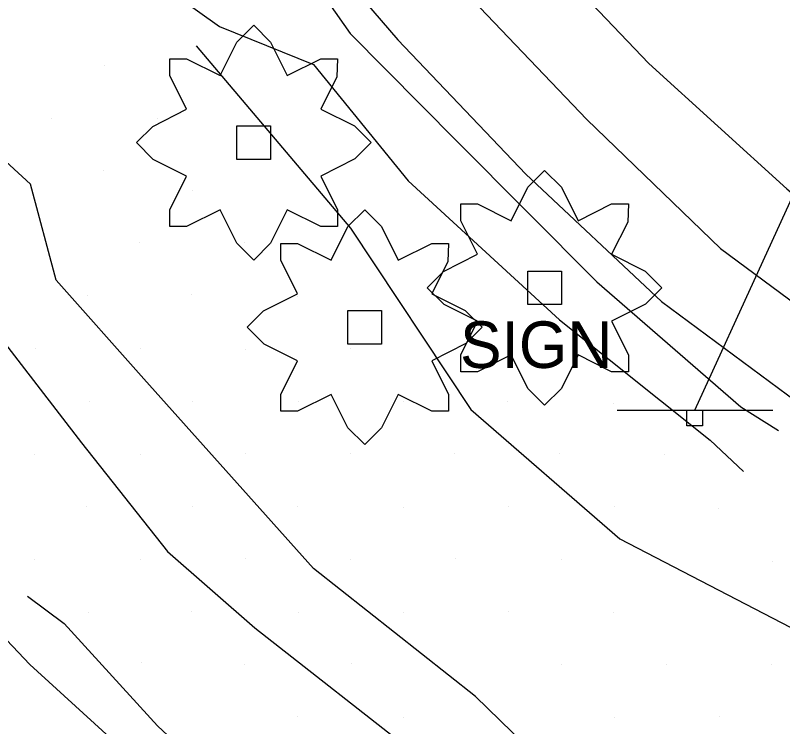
# Model space of a CAD drawing. Extents: x 1602514 to 1609837, y 863887 to 871157.
# Drawn here: x 1606053.9 to 1606156.9, y 866700 to 866795.5 of the extents above; entities that cross this region are included whole.
import ezdxf

# ---------------------------------------------------------------- set-up
doc = ezdxf.new("R2010")
doc.units = 0
for name, color, linetype in [('Environmental-New trees', 7, 'Continuous'), ('Roadway-Signs', 7, 'Continuous'), ('Survey-Centerline', 7, 'Continuous'), ('Survey-Edge of pavement', 7, 'Continuous'), ('Survey-Flow line', 7, 'Continuous'), ('Survey-Ridge Lines', 7, 'Continuous'), ('Survey-Spot dirt', 7, 'Continuous'), ('Text General Notes', 7, 'Continuous')]:
    doc.layers.add(name, color=color, linetype=linetype)

msp = doc.modelspace()

# ---------------------------------------------------------------- linework, layer by layer
at = {"layer": 'Environmental-New trees'}
for points in [[(1606074.66, 866767.17), (1606074.66, 866769.42), (1606076.91, 866773.92), (1606072.41, 866776.17), (1606070.16, 866778.42), (1606072.35, 866780.61), (1606076.91, 866782.92), (1606074.66, 866787.42), (1606074.66, 866789.67), (1606076.91, 866789.67), (1606081.41, 866787.42), (1606083.66, 866791.92), (1606085.92, 866794.17), (1606088.17, 866791.92), (1606090.42, 866787.42), (1606094.92, 866789.67), (1606097.17, 866789.67), (1606097.08, 866787.24), (1606094.92, 866782.92), (1606099.42, 866780.67), (1606101.67, 866778.42), (1606099.48, 866776.23), (1606094.92, 866773.92), (1606097.17, 866769.42), (1606097.17, 866767.17), (1606094.92, 866767.17), (1606090.42, 866769.42), (1606088.17, 866764.92), (1606085.92, 866762.67), (1606083.66, 866764.92), (1606081.41, 866769.42), (1606076.91, 866767.17)], [(1606074.66, 866767.17), (1606074.66, 866769.42), (1606076.91, 866773.92), (1606072.41, 866776.17), (1606070.16, 866778.42), (1606072.35, 866780.61), (1606076.91, 866782.92), (1606074.66, 866787.42), (1606074.66, 866789.67), (1606076.91, 866789.67), (1606081.41, 866787.42), (1606083.66, 866791.92), (1606085.92, 866794.17), (1606088.17, 866791.92), (1606090.42, 866787.42), (1606094.92, 866789.67), (1606097.17, 866789.67), (1606097.08, 866787.24), (1606094.92, 866782.92), (1606099.42, 866780.67), (1606101.67, 866778.42), (1606099.48, 866776.23), (1606094.92, 866773.92), (1606097.17, 866769.42), (1606097.17, 866767.17), (1606094.92, 866767.17), (1606090.42, 866769.42), (1606088.17, 866764.92), (1606085.92, 866762.67), (1606083.66, 866764.92), (1606081.41, 866769.42), (1606076.91, 866767.17)], [(1606083.66, 866780.67), (1606088.17, 866780.67), (1606088.17, 866776.17), (1606083.66, 866776.17)], [(1606083.66, 866780.67), (1606088.17, 866780.67), (1606088.17, 866776.17), (1606083.66, 866776.17)], [(1606113.7, 866747.68), (1606113.7, 866749.94), (1606115.95, 866754.44), (1606111.45, 866756.69), (1606109.2, 866758.94), (1606111.39, 866761.13), (1606115.95, 866763.44), (1606113.7, 866767.94), (1606113.7, 866770.19), (1606115.95, 866770.19), (1606120.45, 866767.94), (1606122.7, 866772.44), (1606124.95, 866774.69), (1606127.2, 866772.44), (1606129.45, 866767.94), (1606133.95, 866770.19), (1606136.2, 866770.19), (1606136.12, 866767.76), (1606133.95, 866763.44), (1606138.45, 866761.19), (1606140.7, 866758.94), (1606138.51, 866756.74), (1606133.95, 866754.44), (1606136.2, 866749.94), (1606136.2, 866747.68), (1606133.95, 866747.68), (1606129.45, 866749.94), (1606127.2, 866745.43), (1606124.95, 866743.18), (1606122.7, 866745.43), (1606120.45, 866749.94), (1606115.95, 866747.68)], [(1606113.7, 866747.68), (1606113.7, 866749.94), (1606115.95, 866754.44), (1606111.45, 866756.69), (1606109.2, 866758.94), (1606111.39, 866761.13), (1606115.95, 866763.44), (1606113.7, 866767.94), (1606113.7, 866770.19), (1606115.95, 866770.19), (1606120.45, 866767.94), (1606122.7, 866772.44), (1606124.95, 866774.69), (1606127.2, 866772.44), (1606129.45, 866767.94), (1606133.95, 866770.19), (1606136.2, 866770.19), (1606136.12, 866767.76), (1606133.95, 866763.44), (1606138.45, 866761.19), (1606140.7, 866758.94), (1606138.51, 866756.74), (1606133.95, 866754.44), (1606136.2, 866749.94), (1606136.2, 866747.68), (1606133.95, 866747.68), (1606129.45, 866749.94), (1606127.2, 866745.43), (1606124.95, 866743.18), (1606122.7, 866745.43), (1606120.45, 866749.94), (1606115.95, 866747.68)], [(1606089.54, 866742.39), (1606089.54, 866744.64), (1606091.79, 866749.14), (1606087.29, 866751.39), (1606085.04, 866753.65), (1606087.24, 866755.84), (1606091.79, 866758.15), (1606089.54, 866762.65), (1606089.54, 866764.9), (1606091.79, 866764.9), (1606096.3, 866762.65), (1606098.55, 866767.15), (1606100.8, 866769.4), (1606103.05, 866767.15), (1606105.3, 866762.65), (1606109.8, 866764.9), (1606112.05, 866764.9), (1606111.96, 866762.47), (1606109.8, 866758.15), (1606114.3, 866755.9), (1606116.55, 866753.65), (1606114.36, 866751.45), (1606109.8, 866749.14), (1606112.05, 866744.64), (1606112.05, 866742.39), (1606109.8, 866742.39), (1606105.3, 866744.64), (1606103.05, 866740.14), (1606100.8, 866737.89), (1606098.55, 866740.14), (1606096.3, 866744.64), (1606091.79, 866742.39)], [(1606089.54, 866742.39), (1606089.54, 866744.64), (1606091.79, 866749.14), (1606087.29, 866751.39), (1606085.04, 866753.65), (1606087.24, 866755.84), (1606091.79, 866758.15), (1606089.54, 866762.65), (1606089.54, 866764.9), (1606091.79, 866764.9), (1606096.3, 866762.65), (1606098.55, 866767.15), (1606100.8, 866769.4), (1606103.05, 866767.15), (1606105.3, 866762.65), (1606109.8, 866764.9), (1606112.05, 866764.9), (1606111.96, 866762.47), (1606109.8, 866758.15), (1606114.3, 866755.9), (1606116.55, 866753.65), (1606114.36, 866751.45), (1606109.8, 866749.14), (1606112.05, 866744.64), (1606112.05, 866742.39), (1606109.8, 866742.39), (1606105.3, 866744.64), (1606103.05, 866740.14), (1606100.8, 866737.89), (1606098.55, 866740.14), (1606096.3, 866744.64), (1606091.79, 866742.39)], [(1606122.7, 866761.19), (1606127.2, 866761.19), (1606127.2, 866756.69), (1606122.7, 866756.69)], [(1606122.7, 866761.19), (1606127.2, 866761.19), (1606127.2, 866756.69), (1606122.7, 866756.69)], [(1606098.55, 866755.9), (1606103.05, 866755.9), (1606103.05, 866751.39), (1606098.55, 866751.39)], [(1606098.55, 866755.9), (1606103.05, 866755.9), (1606103.05, 866751.39), (1606098.55, 866751.39)]]:
    msp.add_lwpolyline(points, close=True, dxfattribs=at)
at = {"layer": 'Roadway-Signs'}
for p, q in [((1606134.67, 866742.53), (1606155.58, 866742.53)), ((1606134.67, 866742.53), (1606155.58, 866742.53)), ((1606144.02, 866740.43), (1606144.02, 866742.53)), ((1606144.02, 866740.43), (1606144.02, 866742.53)), ((1606145.07, 866742.53), (1606145.07, 866742.53)), ((1606145.07, 866742.53), (1606145.07, 866742.53)), ((1606146.12, 866742.53), (1606146.12, 866740.43)), ((1606146.12, 866742.53), (1606146.12, 866740.43)), ((1606146.12, 866740.43), (1606144.02, 866740.43)), ((1606146.12, 866740.43), (1606144.02, 866740.43))]:
    msp.add_line(p, q, dxfattribs=at)
at = {"layer": 'Survey-Centerline'}
msp.add_lwpolyline([(1605916.07, 867056.84), (1605931.48, 867037.21), (1605946.54, 867017.31), (1605961.72, 866997.51), (1605976.63, 866977.49), (1605991.81, 866957.68), (1606006.32, 866937.36), (1606021.32, 866917.42), (1606036.3, 866897.46), (1606051.49, 866877.66), (1606066.57, 866857.78), (1606081.89, 866838.22), (1606097.16, 866818.46), (1606113.41, 866799.59), (1606130.6, 866781.55), (1606148.55, 866764.2), (1606168.04, 866749.8), (1606189.47, 866736.71), (1606212.04, 866726.1), (1606235.27, 866716.92), (1606259.15, 866709.16), (1606283.06, 866704.06), (1606307.72, 866700.25)], dxfattribs=at)
msp.add_lwpolyline([(1605916.07, 867056.84), (1605931.48, 867037.21), (1605946.54, 867017.31), (1605961.72, 866997.51), (1605976.63, 866977.49), (1605991.81, 866957.68), (1606006.32, 866937.36), (1606021.32, 866917.42), (1606036.3, 866897.46), (1606051.49, 866877.66), (1606066.57, 866857.78), (1606081.89, 866838.22), (1606097.16, 866818.46), (1606113.41, 866799.59), (1606130.6, 866781.55), (1606148.55, 866764.2), (1606168.04, 866749.8), (1606189.47, 866736.71), (1606212.04, 866726.1), (1606235.27, 866716.92), (1606259.15, 866709.16), (1606283.06, 866704.06), (1606307.72, 866700.25)], dxfattribs=at)
at = {"layer": 'Survey-Edge of pavement'}
for points in [[(1605907.9, 867050.57), (1605923.3, 867030.94), (1605938.36, 867011.04), (1605953.54, 866991.24), (1605968.45, 866971.22), (1605982.86, 866950.82), (1605997.6, 866930.68), (1606012.61, 866910.74), (1606027.59, 866890.78), (1606042.77, 866870.98), (1606057.86, 866851.1), (1606073.72, 866830.88), (1606088.99, 866811.12), (1606105.24, 866792.24), (1606122.43, 866774.21), (1606140.63, 866757.08), (1606163.59, 866740.11), (1606185.23, 866727.48), (1606207.72, 866716.69), (1606230.95, 866707.51), (1606254.99, 866700.12), (1606282.15, 866694.15), (1606306.82, 866690.33), (1606331.63, 866688.06)], [(1605907.9, 867050.57), (1605923.3, 867030.94), (1605938.36, 867011.04), (1605953.54, 866991.24), (1605968.45, 866971.22), (1605982.86, 866950.82), (1605997.6, 866930.68), (1606012.61, 866910.74), (1606027.59, 866890.78), (1606042.77, 866870.98), (1606057.86, 866851.1), (1606073.72, 866830.88), (1606088.99, 866811.12), (1606105.24, 866792.24), (1606122.43, 866774.21), (1606140.63, 866757.08), (1606163.59, 866740.11), (1606185.23, 866727.48), (1606207.72, 866716.69), (1606230.95, 866707.51), (1606254.99, 866700.12), (1606282.15, 866694.15), (1606306.82, 866690.33), (1606331.63, 866688.06)], [(1605940.13, 867043.84), (1605955.1, 867023.87), (1605970.28, 867004.07), (1605985.18, 866984.05), (1606000.37, 866964.24), (1606015.09, 866944.09), (1606030.1, 866924.15), (1606045.2, 866904.28), (1606060.38, 866884.48), (1606075.46, 866864.6), (1606090.22, 866845.71), (1606105.49, 866825.95), (1606121.75, 866807.08), (1606138.93, 866789.04), (1606157.48, 866772.23), (1606172.49, 866759.48), (1606194.1, 866746.8), (1606216.56, 866735.94), (1606239.79, 866726.77), (1606264.18, 866720.12), (1606284.13, 866715.82), (1606308.77, 866711.71)], [(1605940.13, 867043.84), (1605955.1, 867023.87), (1605970.28, 867004.07), (1605985.18, 866984.05), (1606000.37, 866964.24), (1606015.09, 866944.09), (1606030.1, 866924.15), (1606045.2, 866904.28), (1606060.38, 866884.48), (1606075.46, 866864.6), (1606090.22, 866845.71), (1606105.49, 866825.95), (1606121.75, 866807.08), (1606138.93, 866789.04), (1606157.48, 866772.23), (1606172.49, 866759.48), (1606194.1, 866746.8), (1606216.56, 866735.94), (1606239.79, 866726.77), (1606264.18, 866720.12), (1606284.13, 866715.82), (1606308.77, 866711.71)]]:
    msp.add_lwpolyline(points, dxfattribs=at)
at = {"layer": 'Survey-Flow line'}
msp.add_lwpolyline([(1606418.45, 866459.82), (1606370.44, 866489.61), (1606310.75, 866526.64), (1606284.2, 866542.28), (1606248.98, 866564.41), (1606228.46, 866578.14), (1606207.75, 866591.91), (1606187.13, 866605.43), (1606167.01, 866620.06), (1606145.98, 866634.42), (1606116.54, 866656.16), (1606090.52, 866676.63), (1606069.15, 866696.25), (1606055.85, 866708.4), (1606044.95, 866719.9), (1606037.11, 866727.11)], dxfattribs=at)
msp.add_lwpolyline([(1606418.45, 866459.82), (1606370.44, 866489.61), (1606310.75, 866526.64), (1606284.2, 866542.28), (1606248.98, 866564.41), (1606228.46, 866578.14), (1606207.75, 866591.91), (1606187.13, 866605.43), (1606167.01, 866620.06), (1606145.98, 866634.42), (1606116.54, 866656.16), (1606090.52, 866676.63), (1606069.15, 866696.25), (1606055.85, 866708.4), (1606044.95, 866719.9), (1606037.11, 866727.11)], dxfattribs=at)
at = {"layer": 'Survey-Ridge Lines'}
for points in [[(1605993.79, 866920.97), (1605997.6, 866915.52), (1606007.06, 866906.14), (1606014.76, 866894.85), (1606025.33, 866879.71), (1606041.64, 866861.52), (1606050.27, 866848.86), (1606060.06, 866840.65), (1606070.74, 866825.75), (1606080.89, 866813.78), (1606091.96, 866802.9), (1606098.87, 866793.06), (1606113.15, 866778.63), (1606131.98, 866759.72), (1606151.27, 866742.96), (1606156.32, 866739.79)], [(1605993.79, 866920.97), (1605997.6, 866915.52), (1606007.06, 866906.14), (1606014.76, 866894.85), (1606025.33, 866879.71), (1606041.64, 866861.52), (1606050.27, 866848.86), (1606060.06, 866840.65), (1606070.74, 866825.75), (1606080.89, 866813.78), (1606091.96, 866802.9), (1606098.87, 866793.06), (1606113.15, 866778.63), (1606131.98, 866759.72), (1606151.27, 866742.96), (1606156.32, 866739.79)], [(1605994.18, 866898.46), (1606000.81, 866886.37), (1606015.2, 866872.97), (1606030.37, 866853.35), (1606039.33, 866841.34), (1606043.86, 866829.57), (1606054.02, 866813.11), (1606067.81, 866803.67), (1606081.33, 866794.02), (1606093.92, 866788.91), (1606106.65, 866773.28), (1606126.95, 866754.64), (1606147.16, 866738.47), (1606151.65, 866734.28)], [(1605994.18, 866898.46), (1606000.81, 866886.37), (1606015.2, 866872.97), (1606030.37, 866853.35), (1606039.33, 866841.34), (1606043.86, 866829.57), (1606054.02, 866813.11), (1606067.81, 866803.67), (1606081.33, 866794.02), (1606093.92, 866788.91), (1606106.65, 866773.28), (1606126.95, 866754.64), (1606147.16, 866738.47), (1606151.65, 866734.28)], [(1605953.74, 866874.37), (1605969, 866867.03), (1605975.56, 866861.52), (1605984.3, 866852.42), (1605995.98, 866843.57), (1606006.35, 866835.95), (1606009.43, 866829.91), (1606011.53, 866826.73), (1606013.89, 866823.86), (1606021.83, 866814.5), (1606028.79, 866794.02), (1606036.09, 866777.91), (1606043.9, 866762.79), (1606051.22, 866753.1), (1606062.78, 866738.13), (1606074.33, 866723.57), (1606086.05, 866713.32), (1606108.2, 866695.93), (1606134.29, 866676.42), (1606164.35, 866658.9)], [(1605953.74, 866874.37), (1605969, 866867.03), (1605975.56, 866861.52), (1605984.3, 866852.42), (1605995.98, 866843.57), (1606006.35, 866835.95), (1606009.43, 866829.91), (1606011.53, 866826.73), (1606013.89, 866823.86), (1606021.83, 866814.5), (1606028.79, 866794.02), (1606036.09, 866777.91), (1606043.9, 866762.79), (1606051.22, 866753.1), (1606062.78, 866738.13), (1606074.33, 866723.57), (1606086.05, 866713.32), (1606108.2, 866695.93), (1606134.29, 866676.42), (1606164.35, 866658.9)], [(1606177.85, 866666.07), (1606168.49, 866664.41), (1606138.82, 866681.6), (1606115.67, 866704.09), (1606093.93, 866721.28), (1606071.17, 866746.72), (1606059.4, 866759.95), (1606055.94, 866772.83), (1606043.75, 866784.05), (1606030.53, 866795.33)], [(1606177.85, 866666.07), (1606168.49, 866664.41), (1606138.82, 866681.6), (1606115.67, 866704.09), (1606093.93, 866721.28), (1606071.17, 866746.72), (1606059.4, 866759.95), (1606055.94, 866772.83), (1606043.75, 866784.05), (1606030.53, 866795.33)], [(1606078.2, 866791.41), (1606098.92, 866766.93), (1606115.04, 866742.61), (1606135.05, 866725.24), (1606163.93, 866710.28), (1606190.43, 866693.65), (1606219.39, 866684.47)], [(1606078.2, 866791.41), (1606098.92, 866766.93), (1606115.04, 866742.61), (1606135.05, 866725.24), (1606163.93, 866710.28), (1606190.43, 866693.65), (1606219.39, 866684.47)], [(1606055.55, 866717.54), (1606060.49, 866713.9), (1606073, 866700.14), (1606094.05, 866680.48), (1606120.03, 866660.14), (1606149.72, 866639.41), (1606169.41, 866623.01), (1606191.24, 866610.55), (1606211.13, 866596.41), (1606232.98, 866584.32), (1606253.7, 866571.25), (1606289.7, 866550.33), (1606317.98, 866534.13)], [(1606055.55, 866717.54), (1606060.49, 866713.9), (1606073, 866700.14), (1606094.05, 866680.48), (1606120.03, 866660.14), (1606149.72, 866639.41), (1606169.41, 866623.01), (1606191.24, 866610.55), (1606211.13, 866596.41), (1606232.98, 866584.32), (1606253.7, 866571.25), (1606289.7, 866550.33), (1606317.98, 866534.13)]]:
    msp.add_lwpolyline(points, dxfattribs=at)
at = {"layer": 'Survey-Spot dirt'}
for p, q in [((1606065.93, 866788.71), (1606065.93, 866788.71)), ((1606065.93, 866788.71), (1606065.93, 866788.71)), ((1606058.78, 866781.63), (1606058.78, 866781.63)), ((1606058.78, 866781.63), (1606058.78, 866781.63)), ((1606073, 866781.72), (1606073, 866781.72)), ((1606073, 866781.72), (1606073, 866781.72)), ((1606065.75, 866774.67), (1606065.75, 866774.67)), ((1606065.75, 866774.67), (1606065.75, 866774.67)), ((1606077.67, 866771.98), (1606077.67, 866771.98)), ((1606077.67, 866771.98), (1606077.67, 866771.98)), ((1606070.54, 866765), (1606070.54, 866765)), ((1606070.54, 866765), (1606070.54, 866765)), ((1606084.64, 866765.05), (1606084.64, 866765.05)), ((1606084.64, 866765.05), (1606084.64, 866765.05)), ((1606063.6, 866757.89), (1606063.6, 866757.89)), ((1606063.6, 866757.89), (1606063.6, 866757.89)), ((1606077.58, 866758.03), (1606077.58, 866758.03)), ((1606077.58, 866758.03), (1606077.58, 866758.03)), ((1606091.85, 866757.82), (1606091.85, 866757.82)), ((1606091.85, 866757.82), (1606091.85, 866757.82)), ((1606056.59, 866750.85), (1606056.59, 866750.85)), ((1606056.59, 866750.85), (1606056.59, 866750.85)), ((1606070.77, 866750.77), (1606070.77, 866750.77)), ((1606070.77, 866750.77), (1606070.77, 866750.77)), ((1606084.85, 866750.71), (1606084.85, 866750.71)), ((1606084.85, 866750.71), (1606084.85, 866750.71)), ((1606098.92, 866750.75), (1606098.92, 866750.75)), ((1606098.92, 866750.75), (1606098.92, 866750.75)), ((1606126.91, 866750.77), (1606126.91, 866750.77)), ((1606126.91, 866750.77), (1606126.91, 866750.77)), ((1606063.92, 866743.74), (1606063.92, 866743.74)), ((1606063.92, 866743.74), (1606063.92, 866743.74)), ((1606077.71, 866743.72), (1606077.71, 866743.72)), ((1606077.71, 866743.72), (1606077.71, 866743.72)), ((1606091.9, 866743.66), (1606091.9, 866743.66)), ((1606091.9, 866743.66), (1606091.9, 866743.66)), ((1606105.97, 866743.67), (1606105.97, 866743.67)), ((1606105.97, 866743.67), (1606105.97, 866743.67)), ((1606120.02, 866743.74), (1606120.02, 866743.74)), ((1606120.02, 866743.74), (1606120.02, 866743.74)), ((1606134.26, 866743.4), (1606134.26, 866743.4)), ((1606134.26, 866743.4), (1606134.26, 866743.4)), ((1606056.49, 866736.61), (1606056.49, 866736.61)), ((1606056.49, 866736.61), (1606056.49, 866736.61)), ((1606070.69, 866736.62), (1606070.69, 866736.62)), ((1606070.69, 866736.62), (1606070.69, 866736.62)), ((1606084.84, 866736.7), (1606084.84, 866736.7)), ((1606084.84, 866736.7), (1606084.84, 866736.7)), ((1606098.92, 866736.64), (1606098.92, 866736.64)), ((1606098.92, 866736.64), (1606098.92, 866736.64)), ((1606112.92, 866736.67), (1606112.92, 866736.67)), ((1606112.92, 866736.67), (1606112.92, 866736.67)), ((1606126.95, 866736.66), (1606126.95, 866736.66)), ((1606126.95, 866736.66), (1606126.95, 866736.66)), ((1606141.01, 866736.6), (1606141.01, 866736.6)), ((1606141.01, 866736.6), (1606141.01, 866736.6)), ((1606063.46, 866729.65), (1606063.46, 866729.65)), ((1606063.46, 866729.65), (1606063.46, 866729.65)), ((1606077.73, 866729.6), (1606077.73, 866729.6)), ((1606077.73, 866729.6), (1606077.73, 866729.6)), ((1606091.81, 866729.56), (1606091.81, 866729.56)), ((1606091.81, 866729.56), (1606091.81, 866729.56)), ((1606106.01, 866729.48), (1606106.01, 866729.48)), ((1606106.01, 866729.48), (1606106.01, 866729.48)), ((1606120.07, 866729.58), (1606120.07, 866729.58)), ((1606120.07, 866729.58), (1606120.07, 866729.58)), ((1606134.35, 866729.6), (1606134.35, 866729.6)), ((1606134.35, 866729.6), (1606134.35, 866729.6)), ((1606148.35, 866729.38), (1606148.35, 866729.38)), ((1606148.35, 866729.38), (1606148.35, 866729.38)), ((1606084.79, 866722.63), (1606084.79, 866722.63)), ((1606084.79, 866722.63), (1606084.79, 866722.63)), ((1606113.03, 866722.55), (1606113.03, 866722.55)), ((1606113.03, 866722.55), (1606113.03, 866722.55)), ((1606056.49, 866722.47), (1606056.49, 866722.47)), ((1606056.49, 866722.47), (1606056.49, 866722.47)), ((1606070.66, 866722.48), (1606070.66, 866722.48)), ((1606070.66, 866722.48), (1606070.66, 866722.48)), ((1606098.86, 866722.51), (1606098.86, 866722.51)), ((1606098.86, 866722.51), (1606098.86, 866722.51)), ((1606127.17, 866722.43), (1606127.17, 866722.43)), ((1606127.17, 866722.43), (1606127.17, 866722.43)), ((1606155.47, 866722.26), (1606155.47, 866722.26)), ((1606155.47, 866722.26), (1606155.47, 866722.26)), ((1606063.7, 866715.41), (1606063.7, 866715.41)), ((1606063.7, 866715.41), (1606063.7, 866715.41)), ((1606077.61, 866715.5), (1606077.61, 866715.5)), ((1606077.61, 866715.5), (1606077.61, 866715.5)), ((1606091.89, 866715.36), (1606091.89, 866715.36)), ((1606091.89, 866715.36), (1606091.89, 866715.36)), ((1606106.01, 866715.39), (1606106.01, 866715.39)), ((1606106.01, 866715.39), (1606106.01, 866715.39)), ((1606120.07, 866715.45), (1606120.07, 866715.45)), ((1606120.07, 866715.45), (1606120.07, 866715.45)), ((1606134.26, 866715.4), (1606134.26, 866715.4)), ((1606134.26, 866715.4), (1606134.26, 866715.4)), ((1606070.81, 866708.65), (1606070.81, 866708.65)), ((1606070.81, 866708.65), (1606070.81, 866708.65)), ((1606084.72, 866708.36), (1606084.72, 866708.36)), ((1606084.72, 866708.36), (1606084.72, 866708.36)), ((1606098.99, 866708.47), (1606098.99, 866708.47)), ((1606098.99, 866708.47), (1606098.99, 866708.47)), ((1606127.2, 866708.37), (1606127.2, 866708.37)), ((1606127.2, 866708.37), (1606127.2, 866708.37)), ((1606141.32, 866708.44), (1606141.32, 866708.44)), ((1606141.32, 866708.44), (1606141.32, 866708.44)), ((1606155.39, 866708.38), (1606155.39, 866708.38)), ((1606155.39, 866708.38), (1606155.39, 866708.38)), ((1606091.72, 866701.38), (1606091.72, 866701.38)), ((1606091.72, 866701.38), (1606091.72, 866701.38)), ((1606106.02, 866701.33), (1606106.02, 866701.33)), ((1606106.02, 866701.33), (1606106.02, 866701.33)), ((1606134.35, 866701.23), (1606134.35, 866701.23)), ((1606134.35, 866701.23), (1606134.35, 866701.23)), ((1606148.43, 866701.34), (1606148.43, 866701.34)), ((1606148.43, 866701.34), (1606148.43, 866701.34))]:
    msp.add_line(p, q, dxfattribs=at)
at = {"layer": 'Text General Notes'}
msp.add_lwpolyline([(1606145.12, 866742.53), (1606660.14, 867868.06), (1606200.89, 866708.24)], dxfattribs=at)
msp.add_lwpolyline([(1606145.12, 866742.53), (1606660.14, 867868.06), (1606200.89, 866708.24)], dxfattribs=at)

# ---------------------------------------------------------------- texts
at = {"layer": 'Roadway-Signs'}
msp.add_text('SIGN', height=6.25, dxfattribs=at).set_placement((1606113.6, 866748.18))
msp.add_text('SIGN', height=6.25, dxfattribs=at).set_placement((1606113.6, 866748.18))

doc.saveas('drawing.dxf')
